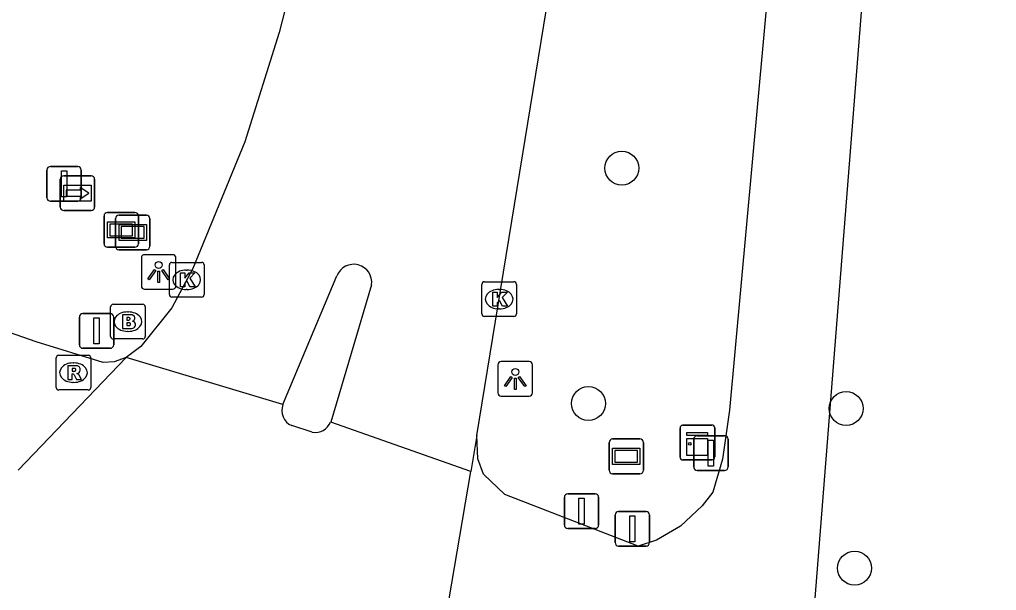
# Model space of a CAD drawing. Extents: x 156141 to 158132, y 385651 to 388399.
# Drawn here: x 156331.14 to 156359.32, y 386510.09 to 386526.55 of the extents above; entities that cross this region are included whole.
import ezdxf

# ---------------------------------------------------------------- set-up
doc = ezdxf.new("R2010")
doc.units = 0
for name, color, linetype in [('IMGEO_Afsluitpaal', 7, 'Continuous'), ('IMGEO_Boom', 7, 'Continuous'), ('IMGEO_Brandkraan', 7, 'Continuous'), ('IMGEO_Fietspad_gesloten', 7, 'Continuous'), ('IMGEO_Kast', 7, 'Continuous'), ('IMGEO_Kolk', 7, 'Continuous'), ('IMGEO_Lichtpunt', 7, 'Continuous'), ('IMGEO_Rijbaan_lokaal_gesloten', 7, 'Continuous'), ('IMGEO_Rioolput', 7, 'Continuous'), ('IMGEO_Verkeersbordpaal', 7, 'Continuous'), ('IMGEO_Verklikker', 7, 'Continuous'), ('IMGEO_Wegwijzer', 7, 'Continuous')]:
    doc.layers.add(name, color=color, linetype=linetype)

msp = doc.modelspace()

# ---------------------------------------------------------------- linework, layer by layer
at = {"layer": 'IMGEO_Afsluitpaal'}
for p, q in [((156331.926, 386521.411), (156331.926, 386522.211)), ((156331.926, 386522.211), (156331.926, 386521.411)), ((156332.026, 386522.311), (156332.816, 386522.311)), ((156332.816, 386522.311), (156332.026, 386522.311)), ((156332.916, 386522.211), (156332.916, 386521.411)), ((156332.916, 386521.411), (156332.916, 386522.211)), ((156332.816, 386521.311), (156332.026, 386521.311)), ((156332.026, 386521.311), (156332.816, 386521.311)), ((156350.683, 386514.554), (156351.473, 386514.554)), ((156351.473, 386514.554), (156350.683, 386514.554)), ((156350.583, 386513.654), (156350.583, 386514.454)), ((156350.583, 386514.454), (156350.583, 386513.654)), ((156351.573, 386514.454), (156351.573, 386513.654)), ((156351.573, 386513.654), (156351.573, 386514.454)), ((156351.473, 386513.554), (156350.683, 386513.554)), ((156350.683, 386513.554), (156351.473, 386513.554)), ((156346.951, 386512.878), (156347.741, 386512.878)), ((156347.741, 386512.878), (156346.951, 386512.878)), ((156346.851, 386511.978), (156346.851, 386512.778)), ((156346.851, 386512.778), (156346.851, 386511.978)), ((156347.841, 386512.778), (156347.841, 386511.978)), ((156347.841, 386511.978), (156347.841, 386512.778)), ((156348.418, 386512.372), (156349.208, 386512.372)), ((156349.208, 386512.372), (156348.418, 386512.372)), ((156348.318, 386511.472), (156348.318, 386512.272)), ((156348.318, 386512.272), (156348.318, 386511.472)), ((156349.308, 386512.272), (156349.308, 386511.472)), ((156349.308, 386511.472), (156349.308, 386512.272)), ((156347.741, 386511.878), (156346.951, 386511.878)), ((156346.951, 386511.878), (156347.741, 386511.878)), ((156349.208, 386511.372), (156348.418, 386511.372)), ((156348.418, 386511.372), (156349.208, 386511.372))]:
    msp.add_line(p, q, dxfattribs=at)
for points in [[(156332.346, 386522.186), (156332.496, 386522.186), (156332.496, 386521.436), (156332.346, 386521.436), (156332.346, 386522.186)], [(156351.003, 386514.429), (156351.153, 386514.429), (156351.153, 386513.679), (156351.003, 386513.679), (156351.003, 386514.429)], [(156347.271, 386512.753), (156347.421, 386512.753), (156347.421, 386512.003), (156347.271, 386512.003), (156347.271, 386512.753)], [(156348.738, 386512.247), (156348.888, 386512.247), (156348.888, 386511.497), (156348.738, 386511.497), (156348.738, 386512.247)]]:
    msp.add_lwpolyline(points, dxfattribs=at)
for centre, start, end in [((156332.026, 386522.211), 90, 180), ((156332.026, 386522.211), 90, 180), ((156332.816, 386522.211), 0, 90), ((156332.816, 386522.211), 360, 90), ((156332.026, 386521.411), 180, 270), ((156332.026, 386521.411), 180, 270), ((156332.816, 386521.411), 270, 0), ((156332.816, 386521.411), 270, 0), ((156350.683, 386514.454), 90, 180), ((156350.683, 386514.454), 90, 180), ((156351.473, 386514.454), 0, 90), ((156351.473, 386514.454), 360, 90), ((156350.683, 386513.654), 180, 270), ((156350.683, 386513.654), 180, 270), ((156351.473, 386513.654), 270, 0), ((156351.473, 386513.654), 270, 0), ((156346.951, 386512.778), 90, 180), ((156346.951, 386512.778), 90, 180), ((156347.741, 386512.778), 0, 90), ((156347.741, 386512.778), 360, 90), ((156348.418, 386512.272), 90, 180), ((156348.418, 386512.272), 90, 180), ((156349.208, 386512.272), 0, 90), ((156349.208, 386512.272), 360, 90), ((156346.951, 386511.978), 180, 270), ((156346.951, 386511.978), 180, 270), ((156347.741, 386511.978), 270, 0), ((156347.741, 386511.978), 270, 0), ((156348.418, 386511.472), 180, 270), ((156348.418, 386511.472), 180, 270), ((156349.208, 386511.472), 270, 0), ((156349.208, 386511.472), 270, 0)]:
    msp.add_arc(centre, 0.1, start, end, dxfattribs=at)
at = {"layer": 'IMGEO_Boom'}
for centre in [(156348.508, 386522.264), (156347.545, 386515.481), (156354.979, 386515.338), (156355.223, 386510.737)]:
    msp.add_circle(centre, 0.489, dxfattribs=at)
at = {"layer": 'IMGEO_Brandkraan'}
for p, q in [((156333.762, 386517.415), (156333.762, 386518.267)), ((156333.837, 386518.341), (156334.689, 386518.341)), ((156334.763, 386518.267), (156334.763, 386517.415)), ((156334.25, 386518.121), (156334.275, 386518.121)), ((156334.273, 386517.561), (156334.248, 386517.561)), ((156334.689, 386517.341), (156333.837, 386517.341))]:
    msp.add_line(p, q, dxfattribs=at)
for points in [[(156333.762, 386517.415), (156333.762, 386518.267)], [(156333.837, 386518.341), (156334.689, 386518.341)], [(156334.763, 386518.267), (156334.763, 386517.415)], [(156334.11, 386518.041), (156334.11, 386517.641), (156334.323, 386517.641)], [(156334.341, 386518.041), (156334.11, 386518.041)], [(156334.289, 386517.96), (156334.235, 386517.96), (156334.235, 386517.884)], [(156334.235, 386517.884), (156334.288, 386517.884)], [(156334.297, 386517.808), (156334.235, 386517.808), (156334.235, 386517.727)], [(156334.235, 386517.727), (156334.297, 386517.727)], [(156334.689, 386517.341), (156333.837, 386517.341)]]:
    msp.add_lwpolyline(points, dxfattribs=at)
for centre, radius, start, end in [((156333.839, 386518.265), 0.0765, 91.552, 178.448), ((156333.839, 386518.265), 0.0765, 91.552, 178.448), ((156334.687, 386518.265), 0.0765, 1.552, 88.448), ((156334.687, 386518.265), 0.0765, 1.552, 88.448), ((156334.29, 386517.922), 0.0379, 267.8285, 90.9355), ((156334.345, 386517.896), 0.145, 59.4692, 91.5367), ((156334.37, 386517.943), 0.0922, 285.5137, 58.1501), ((156334.298, 386517.767), 0.0404, 269.8759, 90.5077), ((156334.329, 386517.892), 0.251, 268.6676, 293.5347), ((156334.375, 386517.751), 0.105, 301.3115, 78.989), ((156333.839, 386517.417), 0.0765, 181.552, 268.448), ((156333.839, 386517.417), 0.0765, 181.552, 268.448), ((156334.687, 386517.417), 0.0765, 271.552, 358.448), ((156334.687, 386517.417), 0.0765, 271.552, 358.448)]:
    msp.add_arc(centre, radius, start, end, dxfattribs=at)
for centre, major_axis, ratio, start_param, end_param in [((156334.249, 386517.841), (-0.387, 0.002), 0.722429, 4.712389, 7.853982), ((156334.274, 386517.841), (-0.39, 0.002), 0.717154, 1.570796, 4.712389)]:
    msp.add_ellipse(centre, major_axis=major_axis, ratio=ratio, start_param=start_param, end_param=end_param, dxfattribs=at)
at = {"layer": 'IMGEO_Fietspad_gesloten'}
for points in [[(156354.915, 386509.471), (156354.073, 386509.747), (156356.287, 386537.702), (156357.345, 386551.055), (156359.618, 386565.043)], [(156334.214, 386516.809), (156333.87, 386516.678), (156333.544, 386516.668), (156331.617, 386517.261), (156327.569, 386518.673), (156327.033, 386518.98), (156326.698, 386519.369), (156326.529, 386519.727), (156326.464, 386520.258), (156327.01, 386522.618), (156329, 386529.519), (156331.388, 386536.237), (156333.27, 386540.153), (156340.71, 386545.321), (156341.097, 386545.374), (156341.486, 386545.29), (156341.773, 386545.133), (156341.96, 386544.868), (156341.997, 386543.534)], [(156349.321, 386543.409), (156349.627, 386543.654), (156350.141, 386543.809), (156350.51, 386543.751), (156350.795, 386543.612), (156352.8, 386540.915), (156353.675, 386539.464), (156353.683, 386534.041), (156352.753, 386527.698), (156351.616, 386515.294), (156351.414, 386513.875), (156351.135, 386512.922), (156350.824, 386512.531), (156350.202, 386511.948), (156349.51, 386511.541), (156348.98, 386511.366), (156345.134, 386512.863), (156344.518, 386513.445), (156344.352, 386513.885), (156344.329, 386514.557)]]:
    msp.add_lwpolyline(points, dxfattribs=at)
at = {"layer": 'IMGEO_Kast'}
for p, q in [((156350.264, 386514.858), (156351.105, 386514.858)), ((156351.105, 386514.858), (156350.264, 386514.858)), ((156350.189, 386513.933), (156350.189, 386514.774)), ((156350.189, 386514.774), (156350.189, 386513.933)), ((156351.189, 386514.783), (156351.189, 386513.942)), ((156351.189, 386513.942), (156351.189, 386514.783)), ((156351.114, 386513.858), (156350.273, 386513.858)), ((156350.273, 386513.858), (156351.114, 386513.858))]:
    msp.add_line(p, q, dxfattribs=at)
for points in [[(156350.384, 386514.648), (156350.984, 386514.648), (156350.984, 386514.563), (156350.384, 386514.563), (156350.384, 386514.648)], [(156350.384, 386514.473), (156350.984, 386514.473), (156350.984, 386513.984), (156350.384, 386513.984), (156350.384, 386514.473)]]:
    msp.add_lwpolyline(points, dxfattribs=at)
msp.add_circle((156350.468, 386514.322), 0.0377, dxfattribs=at)
for centre, start, end in [((156350.267, 386514.78), 92.4484, 184.2845), ((156350.267, 386514.78), 92.4484, 184.2845), ((156351.111, 386514.78), 2.4484, 94.2845), ((156351.111, 386514.78), 2.4484, 94.2845), ((156350.267, 386513.936), 182.4484, 274.2845), ((156350.267, 386513.936), 182.4484, 274.2845), ((156351.111, 386513.936), 272.4484, 4.2845), ((156351.111, 386513.936), 272.4484, 4.2845)]:
    msp.add_arc(centre, 0.0779, start, end, dxfattribs=at)
at = {"layer": 'IMGEO_Kolk'}
for p, q in [((156335.459, 386518.622), (156335.459, 386519.474)), ((156335.534, 386519.548), (156336.386, 386519.548)), ((156336.46, 386519.474), (156336.46, 386518.622)), ((156335.947, 386519.328), (156335.972, 386519.328)), ((156344.47, 386518.064), (156344.47, 386518.916)), ((156344.545, 386518.99), (156345.397, 386518.99)), ((156345.471, 386518.916), (156345.471, 386518.064)), ((156336.386, 386518.548), (156335.534, 386518.548)), ((156335.97, 386518.768), (156335.945, 386518.768)), ((156344.958, 386518.77), (156344.983, 386518.77)), ((156345.397, 386517.99), (156344.545, 386517.99)), ((156344.981, 386518.21), (156344.956, 386518.21))]:
    msp.add_line(p, q, dxfattribs=at)
for points in [[(156335.459, 386518.622), (156335.459, 386519.474)], [(156335.534, 386519.548), (156336.386, 386519.548)], [(156336.46, 386519.474), (156336.46, 386518.622)], [(156335.78, 386519.248), (156335.903, 386519.248), (156335.903, 386519.097), (156336.033, 386519.248), (156336.197, 386519.248), (156336.051, 386519.097), (156336.204, 386518.848), (156336.052, 386518.848), (156335.967, 386519.012), (156335.903, 386518.945), (156335.903, 386518.848), (156335.78, 386518.848), (156335.78, 386519.248)], [(156344.47, 386518.064), (156344.47, 386518.916)], [(156344.545, 386518.99), (156345.397, 386518.99)], [(156345.471, 386518.916), (156345.471, 386518.064)], [(156336.386, 386518.548), (156335.534, 386518.548)], [(156344.791, 386518.69), (156344.914, 386518.69), (156344.914, 386518.539), (156345.044, 386518.69), (156345.208, 386518.69), (156345.062, 386518.539), (156345.215, 386518.29), (156345.063, 386518.29), (156344.978, 386518.454), (156344.914, 386518.387), (156344.914, 386518.29), (156344.791, 386518.29), (156344.791, 386518.69)], [(156345.397, 386517.99), (156344.545, 386517.99)]]:
    msp.add_lwpolyline(points, dxfattribs=at)
for centre, start, end in [((156335.536, 386519.472), 91.552, 178.448), ((156335.536, 386519.472), 91.552, 178.448), ((156336.384, 386519.472), 1.552, 88.448), ((156336.384, 386519.472), 1.552, 88.448), ((156344.547, 386518.914), 91.552, 178.448), ((156344.547, 386518.914), 91.552, 178.448), ((156345.395, 386518.914), 1.552, 88.448), ((156345.395, 386518.914), 1.552, 88.448), ((156335.536, 386518.624), 181.552, 268.448), ((156335.536, 386518.624), 181.552, 268.448), ((156336.384, 386518.624), 271.552, 358.448), ((156336.384, 386518.624), 271.552, 358.448), ((156344.547, 386518.066), 181.552, 268.448), ((156344.547, 386518.066), 181.552, 268.448), ((156345.395, 386518.066), 271.552, 358.448), ((156345.395, 386518.066), 271.552, 358.448)]:
    msp.add_arc(centre, 0.0765, start, end, dxfattribs=at)
for centre, major_axis, ratio, start_param, end_param in [((156335.946, 386519.048), (-0.387, 0.002), 0.722429, 4.712389, 7.853982), ((156335.971, 386519.048), (-0.39, 0.002), 0.717154, 1.570796, 4.712389), ((156344.957, 386518.49), (-0.387, 0.002), 0.722429, 4.712389, 7.853982), ((156344.982, 386518.49), (-0.39, 0.002), 0.717154, 1.570796, 4.712389)]:
    msp.add_ellipse(centre, major_axis=major_axis, ratio=ratio, start_param=start_param, end_param=end_param, dxfattribs=at)
at = {"layer": 'IMGEO_Lichtpunt'}
for p, q in [((156334.651, 386519.676), (156334.651, 386518.869)), ((156334.651, 386519.676), (156334.651, 386518.869)), ((156335.553, 386519.771), (156334.745, 386519.771)), ((156335.553, 386519.771), (156334.745, 386519.771)), ((156335.647, 386518.869), (156335.647, 386519.676)), ((156335.647, 386518.869), (156335.647, 386519.676)), ((156334.745, 386518.775), (156335.553, 386518.775)), ((156334.745, 386518.775), (156335.553, 386518.775)), ((156344.936, 386516.594), (156344.936, 386515.787)), ((156344.936, 386516.594), (156344.936, 386515.787)), ((156345.838, 386516.689), (156345.03, 386516.689)), ((156345.838, 386516.689), (156345.03, 386516.689)), ((156345.932, 386515.787), (156345.932, 386516.594)), ((156345.932, 386515.787), (156345.932, 386516.594)), ((156345.03, 386515.693), (156345.838, 386515.693)), ((156345.03, 386515.693), (156345.838, 386515.693))]:
    msp.add_line(p, q, dxfattribs=at)
for points in [[(156335.025, 386519.34), (156335.064, 386519.312), (156334.876, 386519.05), (156334.838, 386519.077), (156335.025, 386519.34)], [(156335.237, 386519.312), (156335.275, 386519.339), (156335.462, 386519.077), (156335.423, 386519.049), (156335.237, 386519.312)], [(156335.127, 386519.292), (156335.174, 386519.292), (156335.174, 386518.97), (156335.127, 386518.97), (156335.127, 386519.292)], [(156345.31, 386516.258), (156345.349, 386516.23), (156345.161, 386515.968), (156345.123, 386515.995), (156345.31, 386516.258)], [(156345.522, 386516.23), (156345.56, 386516.257), (156345.747, 386515.995), (156345.708, 386515.967), (156345.522, 386516.23)], [(156345.412, 386516.21), (156345.459, 386516.21), (156345.459, 386515.888), (156345.412, 386515.888), (156345.412, 386516.21)]]:
    msp.add_lwpolyline(points, dxfattribs=at)
for centre in [(156335.15, 386519.474), (156345.435, 386516.392)]:
    msp.add_circle(centre, 0.0994, dxfattribs=at)
for centre, start, end in [((156334.745, 386519.676), 90, 180), ((156334.745, 386519.676), 90, 180), ((156335.553, 386519.676), 0, 90), ((156335.553, 386519.676), 0, 90), ((156334.745, 386518.869), 180, 270), ((156334.745, 386518.869), 180, 270), ((156335.553, 386518.869), 270, 0), ((156335.553, 386518.869), 270, 360), ((156345.03, 386516.594), 90, 180), ((156345.03, 386516.594), 90, 180), ((156345.838, 386516.594), 0, 90), ((156345.838, 386516.594), 0, 90), ((156345.03, 386515.787), 180, 270), ((156345.03, 386515.787), 180, 270), ((156345.838, 386515.787), 270, 0), ((156345.838, 386515.787), 270, 360)]:
    msp.add_arc(centre, 0.0946, start, end, dxfattribs=at)
at = {"layer": 'IMGEO_Rijbaan_lokaal_gesloten'}
for points in [[(156341.997, 386543.534), (156340.029, 386532.185), (156339.49, 386529.543), (156338.624, 386526.173), (156337.639, 386523.019), (156336.134, 386519.373), (156335.525, 386518.236), (156334.631, 386517.128), (156334.214, 386516.809)], [(156344.329, 386514.557), (156347.806, 386535.867), (156349.108, 386542.735), (156349.321, 386543.409)], [(156338.735, 386515.452), (156340.293, 386519.163)], [(156341.288, 386518.903), (156340.111, 386514.946)], [(156334.214, 386516.809), (156331.099, 386513.557)], [(156338.735, 386515.452), (156334.214, 386516.809)], [(156339.582, 386514.651), (156338.988, 386514.845)], [(156344.153, 386513.518), (156340.111, 386514.946)], [(156344.329, 386514.557), (156344.153, 386513.518)], [(156343.368, 386508.893), (156344.153, 386513.518)]]:
    msp.add_lwpolyline(points, dxfattribs=at)
for centre, radius, start, end in [((156340.776, 386518.976), 0.518, 351.8766, 158.8348), ((156339.168, 386515.276), 0.468, 157.9485, 247.3047), ((156339.658, 386515.136), 0.491, 261.0683, 337.2247)]:
    msp.add_arc(centre, radius, start, end, dxfattribs=at)
at = {"layer": 'IMGEO_Rioolput'}
for p, q in [((156332.267, 386516.871), (156333.119, 386516.871)), ((156332.192, 386515.945), (156332.192, 386516.797)), ((156332.68, 386516.651), (156332.705, 386516.651)), ((156333.193, 386516.797), (156333.193, 386515.945)), ((156332.703, 386516.091), (156332.678, 386516.091)), ((156333.119, 386515.871), (156332.267, 386515.871))]:
    msp.add_line(p, q, dxfattribs=at)
for points in [[(156332.267, 386516.871), (156333.119, 386516.871)], [(156332.192, 386515.945), (156332.192, 386516.797)], [(156332.781, 386516.569), (156332.529, 386516.571), (156332.529, 386516.171)], [(156333.193, 386516.797), (156333.193, 386515.945)], [(156332.529, 386516.171), (156332.653, 386516.171), (156332.653, 386516.333), (156332.664, 386516.333)], [(156332.707, 386516.49), (156332.653, 386516.49), (156332.653, 386516.409)], [(156332.653, 386516.409), (156332.705, 386516.409)], [(156332.711, 386516.304), (156332.782, 386516.171), (156332.922, 386516.171), (156332.857, 386516.297)], [(156333.119, 386515.871), (156332.267, 386515.871)]]:
    msp.add_lwpolyline(points, dxfattribs=at)
for centre, radius, start, end in [((156332.269, 386516.795), 0.0765, 91.552, 178.448), ((156332.269, 386516.795), 0.0765, 91.552, 178.448), ((156333.117, 386516.795), 0.0765, 1.552, 88.448), ((156333.117, 386516.795), 0.0765, 1.552, 88.448), ((156332.78, 386516.459), 0.109, 350.3612, 89.416), ((156332.663, 386516.28), 0.0533, 26.0293, 88.6989), ((156332.689, 386516.598), 0.19, 274.7715, 282.9687), ((156332.713, 386516.394), 0.0964, 77.0061, 93.1865), ((156332.727, 386516.451), 0.0378, 276.6634, 79.6772), ((156332.778, 386516.459), 0.112, 277.5842, 350.9817), ((156332.762, 386516.244), 0.108, 29.5134, 73.7905), ((156332.269, 386515.947), 0.0765, 181.552, 268.448), ((156332.269, 386515.947), 0.0765, 181.552, 268.448), ((156333.117, 386515.947), 0.0765, 271.552, 358.448), ((156333.117, 386515.947), 0.0765, 271.552, 358.448)]:
    msp.add_arc(centre, radius, start, end, dxfattribs=at)
for centre, major_axis, ratio, start_param, end_param in [((156332.679, 386516.371), (-0.387, 0.002), 0.722429, 4.712389, 7.853982), ((156332.704, 386516.371), (-0.39, 0.002), 0.717154, 1.570796, 4.712389)]:
    msp.add_ellipse(centre, major_axis=major_axis, ratio=ratio, start_param=start_param, end_param=end_param, dxfattribs=at)
at = {"layer": 'IMGEO_Verkeersbordpaal'}
for p, q in [((156332.862, 386517.172), (156332.862, 386517.972)), ((156332.862, 386517.972), (156332.862, 386517.172)), ((156332.962, 386518.072), (156333.752, 386518.072)), ((156333.752, 386518.072), (156332.962, 386518.072)), ((156333.852, 386517.972), (156333.852, 386517.172)), ((156333.852, 386517.172), (156333.852, 386517.972)), ((156333.752, 386517.072), (156332.962, 386517.072)), ((156332.962, 386517.072), (156333.752, 386517.072))]:
    msp.add_line(p, q, dxfattribs=at)
msp.add_lwpolyline([(156333.282, 386517.947), (156333.432, 386517.947), (156333.432, 386517.197), (156333.282, 386517.197), (156333.282, 386517.947)], dxfattribs=at)
for centre, start, end in [((156332.962, 386517.972), 90, 180), ((156332.962, 386517.972), 90, 180), ((156333.752, 386517.972), 0, 90), ((156333.752, 386517.972), 360, 90), ((156332.962, 386517.172), 180, 270), ((156332.962, 386517.172), 180, 270), ((156333.752, 386517.172), 270, 0), ((156333.752, 386517.172), 270, 0)]:
    msp.add_arc(centre, 0.1, start, end, dxfattribs=at)
at = {"layer": 'IMGEO_Verklikker'}
for p, q in [((156333.574, 386520.085), (156333.574, 386520.885)), ((156333.574, 386520.885), (156333.574, 386520.085)), ((156333.674, 386520.985), (156334.464, 386520.985)), ((156334.464, 386520.985), (156333.674, 386520.985)), ((156333.905, 386520.012), (156333.905, 386520.812)), ((156333.905, 386520.812), (156333.905, 386520.012)), ((156334.005, 386520.912), (156334.795, 386520.912)), ((156334.795, 386520.912), (156334.005, 386520.912)), ((156334.564, 386520.885), (156334.564, 386520.085)), ((156334.564, 386520.085), (156334.564, 386520.885)), ((156334.895, 386520.812), (156334.895, 386520.012)), ((156334.895, 386520.012), (156334.895, 386520.812)), ((156334.464, 386519.985), (156333.674, 386519.985)), ((156333.674, 386519.985), (156334.464, 386519.985)), ((156334.795, 386519.912), (156334.005, 386519.912)), ((156334.005, 386519.912), (156334.795, 386519.912)), ((156348.141, 386513.559), (156348.141, 386514.359)), ((156348.141, 386514.359), (156348.141, 386513.559)), ((156348.241, 386514.459), (156349.031, 386514.459)), ((156349.031, 386514.459), (156348.241, 386514.459)), ((156349.131, 386514.359), (156349.131, 386513.559)), ((156349.131, 386513.559), (156349.131, 386514.359)), ((156349.031, 386513.459), (156348.241, 386513.459)), ((156348.241, 386513.459), (156349.031, 386513.459))]:
    msp.add_line(p, q, dxfattribs=at)
for points in [[(156333.675, 386520.717), (156334.463, 386520.717), (156334.463, 386520.253), (156333.675, 386520.253), (156333.675, 386520.717)], [(156333.74, 386520.652), (156333.74, 386520.318), (156334.398, 386520.318), (156334.398, 386520.652), (156333.74, 386520.652)], [(156334.006, 386520.644), (156334.794, 386520.644), (156334.794, 386520.18), (156334.006, 386520.18), (156334.006, 386520.644)], [(156334.071, 386520.579), (156334.071, 386520.245), (156334.729, 386520.245), (156334.729, 386520.579), (156334.071, 386520.579)], [(156348.242, 386514.191), (156349.03, 386514.191), (156349.03, 386513.727), (156348.242, 386513.727), (156348.242, 386514.191)], [(156348.307, 386514.126), (156348.307, 386513.792), (156348.965, 386513.792), (156348.965, 386514.126), (156348.307, 386514.126)]]:
    msp.add_lwpolyline(points, dxfattribs=at)
for centre, start, end in [((156333.674, 386520.885), 90, 180), ((156333.674, 386520.885), 90, 180), ((156334.005, 386520.812), 90, 180), ((156334.005, 386520.812), 90, 180), ((156334.464, 386520.885), 0, 90), ((156334.464, 386520.885), 360, 90), ((156334.795, 386520.812), 0, 90), ((156334.795, 386520.812), 360, 90), ((156333.674, 386520.085), 180, 270), ((156333.674, 386520.085), 180, 270), ((156334.005, 386520.012), 180, 270), ((156334.005, 386520.012), 180, 270), ((156334.464, 386520.085), 270, 0), ((156334.464, 386520.085), 270, 0), ((156334.795, 386520.012), 270, 0), ((156334.795, 386520.012), 270, 0), ((156348.241, 386514.359), 90, 180), ((156348.241, 386514.359), 90, 180), ((156349.031, 386514.359), 0, 90), ((156349.031, 386514.359), 360, 90), ((156348.241, 386513.559), 180, 270), ((156348.241, 386513.559), 180, 270), ((156349.031, 386513.559), 270, 0), ((156349.031, 386513.559), 270, 0)]:
    msp.add_arc(centre, 0.1, start, end, dxfattribs=at)
at = {"layer": 'IMGEO_Wegwijzer'}
for p, q in [((156332.312, 386521.144), (156332.312, 386521.944)), ((156332.312, 386521.944), (156332.312, 386521.144)), ((156332.412, 386522.044), (156333.202, 386522.044)), ((156333.202, 386522.044), (156332.412, 386522.044)), ((156333.302, 386521.944), (156333.302, 386521.144)), ((156333.302, 386521.144), (156333.302, 386521.944)), ((156333.202, 386521.044), (156332.412, 386521.044)), ((156332.412, 386521.044), (156333.202, 386521.044))]:
    msp.add_line(p, q, dxfattribs=at)
for points in [[(156332.413, 386521.776), (156333.201, 386521.776), (156333.201, 386521.312), (156332.413, 386521.312), (156332.413, 386521.776)], [(156332.478, 386521.628), (156332.478, 386521.544), (156332.478, 386521.46), (156332.889, 386521.46), (156332.889, 386521.377), (156333.136, 386521.544), (156332.889, 386521.711), (156332.889, 386521.628), (156332.478, 386521.628)]]:
    msp.add_lwpolyline(points, dxfattribs=at)
for centre, start, end in [((156332.412, 386521.944), 90, 180), ((156332.412, 386521.944), 90, 180), ((156333.202, 386521.944), 0, 90), ((156333.202, 386521.944), 360, 90), ((156332.412, 386521.144), 180, 270), ((156332.412, 386521.144), 180, 270), ((156333.202, 386521.144), 270, 0), ((156333.202, 386521.144), 270, 0)]:
    msp.add_arc(centre, 0.1, start, end, dxfattribs=at)

doc.saveas('drawing.dxf')
